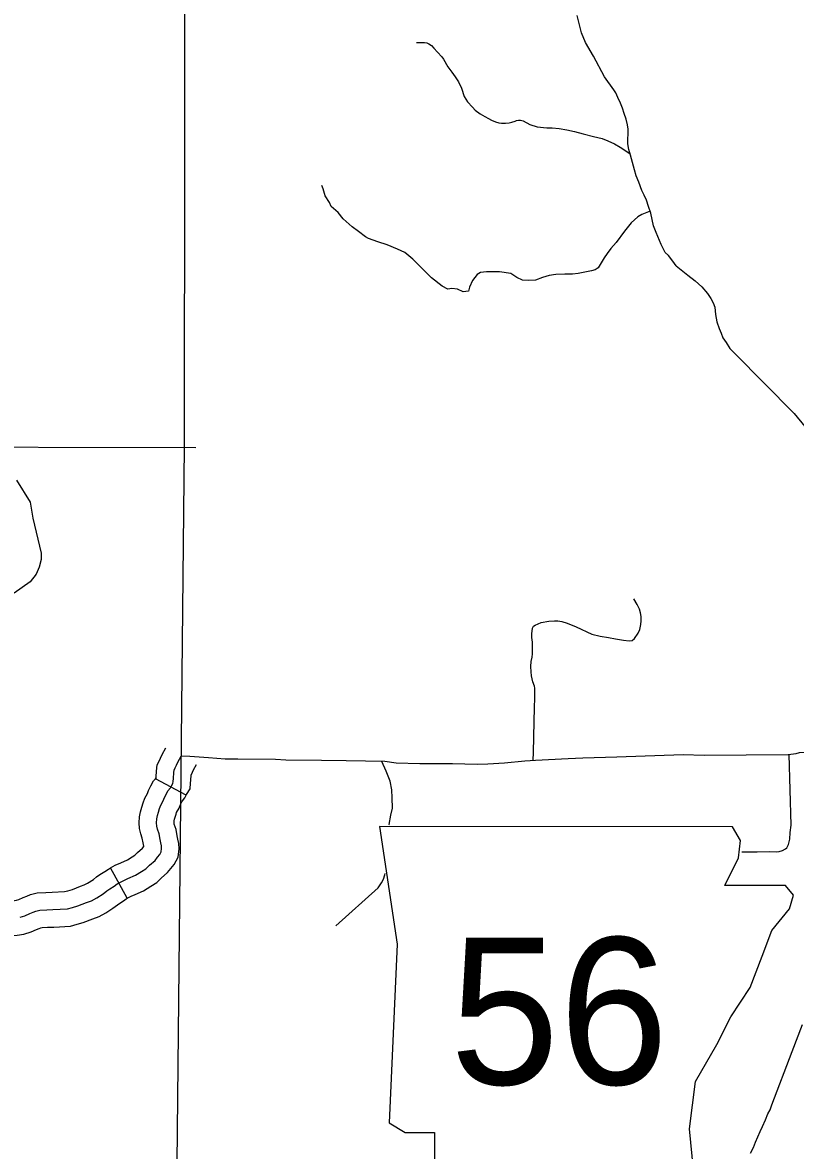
# Model space of a CAD drawing. Extents: x 1377389 to 1380723, y 1168351 to 1170484.
# Drawn here: x 1378723.7 to 1378790.3, y 1169089.4 to 1169186.6 of the extents above; entities that cross this region are included whole.
import ezdxf

# ---------------------------------------------------------------- set-up
doc = ezdxf.new("R2010")
doc.units = 0
doc.layers.add('B_Fill', color=7, linetype='Continuous')

msp = doc.modelspace()

# ---------------------------------------------------------------- linework, layer by layer
at = {"layer": 'B_Fill'}
for p, q in [((1378737.79, 1169119.991), (1378735.148, 1169121.412)), ((1378732.707, 1169111.099), (1378731.26, 1169113.727))]:
    msp.add_line(p, q, dxfattribs=at)
for points in [[(1378737.661, 1169202.927), (1378737.604, 1169150.045), (1378736.52, 1169043.331)], [(1378780.04, 1169165.657), (1378779.748, 1169166.047), (1378779.374, 1169166.532), (1378779.094, 1169166.794), (1378778.739, 1169167.486), (1378778.31, 1169168.514), (1378778.086, 1169169.093), (1378777.843, 1169170.196), (1378777.656, 1169170.756), (1378777.47, 1169171.317), (1378777.264, 1169171.747), (1378777.059, 1169172.158), (1378776.816, 1169172.868), (1378776.592, 1169173.41), (1378776.442, 1169173.915), (1378776.274, 1169174.55), (1378776.088, 1169175.204), (1378775.938, 1169175.672), (1378775.864, 1169176.158), (1378775.882, 1169177.447), (1378775.845, 1169177.821), (1378775.714, 1169178.307), (1378775.546, 1169178.793), (1378775.415, 1169179.26), (1378775.229, 1169179.671), (1378775.005, 1169180.157), (1378774.818, 1169180.568), (1378774.668, 1169180.83), (1378773.847, 1169181.951), (1378772.913, 1169183.727), (1378772.204, 1169184.923), (1378771.882, 1169185.742), (1378771.492, 1169187.227)], [(1378757.652, 1169184.907), (1378758.048, 1169184.921), (1378758.334, 1169184.907), (1378758.525, 1169184.88), (1378758.716, 1169184.798), (1378758.935, 1169184.648), (1378759.139, 1169184.415), (1378759.467, 1169184.074), (1378759.815, 1169183.673), (1378759.958, 1169183.487), (1378760.358, 1169182.814), (1378760.702, 1169182.353), (1378760.971, 1169181.958), (1378761.272, 1169181.513), (1378761.529, 1169180.97), (1378761.758, 1169180.255), (1378762.044, 1169179.783), (1378762.458, 1169179.325), (1378762.715, 1169179.082), (1378763.143, 1169178.761), (1378763.541, 1169178.534), (1378763.843, 1169178.357), (1378764.116, 1169178.217), (1378764.462, 1169178.06), (1378764.738, 1169177.982), (1378764.961, 1169177.947), (1378765.313, 1169177.947), (1378765.641, 1169177.994), (1378765.852, 1169178.029), (1378766.141, 1169178.122), (1378766.269, 1169178.174), (1378766.435, 1169178.212), (1378766.602, 1169178.212), (1378766.832, 1169178.161), (1378767.408, 1169177.84), (1378768.056, 1169177.624), (1378768.867, 1169177.559), (1378769.328, 1169177.546), (1378769.942, 1169177.495), (1378770.607, 1169177.392), (1378771.273, 1169177.238), (1378772.002, 1169177.046), (1378772.898, 1169176.816), (1378773.653, 1169176.624), (1378774.153, 1169176.444), (1378774.728, 1169176.175), (1378775.202, 1169175.894), (1378775.599, 1169175.637), (1378776.059, 1169175.295)], [(1378777.786, 1169170.366), (1378777.072, 1169170.088), (1378776.714, 1169169.867), (1378776.163, 1169169.371), (1378775.585, 1169168.626), (1378774.869, 1169167.662), (1378774.621, 1169167.413), (1378774.4, 1169167.138), (1378774.097, 1169166.724), (1378773.822, 1169166.338), (1378773.491, 1169165.759), (1378773.298, 1169165.484), (1378773.051, 1169165.291), (1378772.72, 1169165.208), (1378771.591, 1169164.987), (1378771.095, 1169164.932), (1378770.434, 1169164.932), (1378769.663, 1169164.905), (1378769.084, 1169164.822), (1378768.506, 1169164.629), (1378767.9, 1169164.409), (1378767.294, 1169164.381), (1378766.77, 1169164.409), (1378766.302, 1169164.629), (1378765.779, 1169164.987), (1378764.787, 1169165.125), (1378763.685, 1169165.125), (1378763.162, 1169165.07), (1378762.886, 1169164.905), (1378762.473, 1169164.381), (1378762.225, 1169163.802), (1378762.115, 1169163.471), (1378761.674, 1169163.416), (1378761.179, 1169163.637), (1378760.683, 1169163.692), (1378760.352, 1169163.637), (1378759.857, 1169163.885), (1378758.948, 1169164.601), (1378757.322, 1169166.228), (1378756.634, 1169166.807), (1378756, 1169167.083), (1378755.119, 1169167.469), (1378754.32, 1169167.717), (1378753.494, 1169167.992), (1378753.246, 1169168.158), (1378752.64, 1169168.599), (1378752.089, 1169169.012), (1378751.318, 1169169.702), (1378750.877, 1169170.253), (1378750.298, 1169170.777), (1378750.133, 1169171.108), (1378749.775, 1169171.687), (1378749.582, 1169172.293), (1378749.472, 1169172.569)], [(1378780.04, 1169165.657), (1378781.029, 1169164.839), (1378781.686, 1169164.346), (1378782.233, 1169163.826), (1378782.726, 1169163.251), (1378783.026, 1169162.84), (1378783.218, 1169162.457), (1378783.355, 1169162.073), (1378783.437, 1169161.444), (1378783.546, 1169160.814), (1378783.738, 1169160.239), (1378783.902, 1169159.828), (1378784.066, 1169159.445), (1378784.34, 1169159.034), (1378784.668, 1169158.514), (1378785.051, 1169158.131), (1378790.221, 1169152.901), (1378791.124, 1169151.806)], [(1378684.256, 1169150.091), (1378738.628, 1169149.987)], [(1378723.161, 1169147.165), (1378724.321, 1169145.269), (1378724.551, 1169143.893), (1378725.278, 1169140.867), (1378725.29, 1169140.326), (1378725.105, 1169139.662), (1378724.839, 1169139.055), (1378724.335, 1169138.403), (1378722.94, 1169137.412)], [(1378772.765, 1169133.868), (1378773.49, 1169133.7), (1378774.196, 1169133.589), (1378774.81, 1169133.477), (1378775.479, 1169133.365), (1378775.981, 1169133.31), (1378776.241, 1169133.328), (1378776.446, 1169133.514), (1378776.743, 1169133.979), (1378776.892, 1169134.277), (1378776.985, 1169134.724), (1378777.022, 1169135.021), (1378777.022, 1169135.412), (1378776.966, 1169135.71), (1378776.873, 1169136.045), (1378776.669, 1169136.454), (1378776.39, 1169136.938)], [(1378767.704, 1169123.017), (1378767.734, 1169123.671), (1378767.774, 1169125.038), (1378767.814, 1169127.581), (1378767.837, 1169128.34), (1378767.837, 1169128.766), (1378767.848, 1169129), (1378767.848, 1169129.213), (1378767.826, 1169129.383), (1378767.678, 1169129.777), (1378767.603, 1169130.021), (1378767.571, 1169130.298), (1378767.518, 1169130.638), (1378767.508, 1169131.085), (1378767.539, 1169131.511), (1378767.614, 1169131.884), (1378767.646, 1169132.192), (1378767.646, 1169133.043), (1378767.635, 1169133.203), (1378767.593, 1169133.597), (1378767.582, 1169133.905), (1378767.635, 1169134.395), (1378767.72, 1169134.565), (1378767.869, 1169134.672), (1378768.379, 1169134.884), (1378769.06, 1169134.991), (1378769.528, 1169135.033), (1378769.825, 1169135.033), (1378770.166, 1169134.97), (1378770.633, 1169134.821), (1378771.42, 1169134.501), (1378772.765, 1169133.868)], [(1378735.148, 1169121.412), (1378735.183, 1169121.477), (1378735.199, 1169121.586), (1378735.224, 1169122.076), (1378735.29, 1169122.61), (1378735.49, 1169122.985), (1378735.572, 1169123.18), (1378735.715, 1169123.498), (1378736.02, 1169124.065)], [(1378780.639, 1169123.491), (1378782.46, 1169123.447), (1378789.691, 1169123.495), (1378790.39, 1169123.583), (1378790.675, 1169123.678), (1378796.987, 1169123.916), (1378803.414, 1169124.153)], [(1378723.471, 1169109.474), (1378723.877, 1169109.601), (1378724.309, 1169109.792), (1378724.576, 1169109.894), (1378724.805, 1169109.983), (1378725.16, 1169110.072), (1378725.757, 1169110.097), (1378726.291, 1169110.123), (1378727.548, 1169110.186), (1378727.98, 1169110.313), (1378728.437, 1169110.441), (1378729.2, 1169110.733), (1378729.631, 1169110.885), (1378730.063, 1169111.14), (1378730.622, 1169111.496), (1378730.952, 1169111.737), (1378731.206, 1169111.928), (1378731.562, 1169112.157), (1378731.842, 1169112.335), (1378732.35, 1169112.614), (1378732.756, 1169112.805), (1378733.404, 1169113.085), (1378733.937, 1169113.403), (1378734.293, 1169113.644), (1378734.611, 1169113.949), (1378735.093, 1169114.369), (1378735.309, 1169114.636), (1378735.512, 1169114.877), (1378735.639, 1169115.106), (1378735.665, 1169115.386), (1378735.652, 1169115.64), (1378735.601, 1169115.894), (1378735.538, 1169116.187), (1378735.449, 1169116.657), (1378735.309, 1169117.077), (1378735.246, 1169117.331), (1378735.233, 1169117.598), (1378735.258, 1169117.954), (1378735.309, 1169118.246), (1378735.385, 1169118.526), (1378735.487, 1169118.844), (1378735.589, 1169119.123), (1378735.805, 1169119.517), (1378735.906, 1169119.784), (1378736.071, 1169120.115), (1378736.211, 1169120.369), (1378736.427, 1169120.623), (1378736.516, 1169120.789), (1378736.643, 1169121.005), (1378736.656, 1169121.183), (1378736.694, 1169121.437), (1378736.719, 1169121.946), (1378736.745, 1169122.149), (1378736.846, 1169122.34), (1378736.948, 1169122.581), (1378737.062, 1169122.836), (1378737.342, 1169123.357)], [(1378737.352, 1169123.379), (1378738.108, 1169123.355), (1378739.694, 1169123.231), (1378741.131, 1169123.131), (1378742.246, 1169123.131), (1378745.492, 1169123.107), (1378746.375, 1169123.048), (1378749.45, 1169123.016), (1378751.568, 1169123), (1378754.903, 1169122.921), (1378755.899, 1169122.794), (1378757.923, 1169122.715), (1378760.752, 1169122.715), (1378762.871, 1169122.684), (1378763.788, 1169122.7), (1378765.226, 1169122.779), (1378766.981, 1169122.968), (1378767.898, 1169123.016), (1378770.711, 1169123.158), (1378771.976, 1169123.206), (1378774.916, 1169123.301), (1378780.639, 1169123.491)], [(1378785.697, 1169115.1), (1378787.016, 1169115.1), (1378788.077, 1169115.126), (1378788.646, 1169115.1), (1378788.904, 1169115.152), (1378789.189, 1169115.23), (1378789.447, 1169115.359), (1378789.577, 1169115.462), (1378789.706, 1169115.747), (1378789.835, 1169116.213), (1378789.861, 1169116.783), (1378789.964, 1169117.404), (1378789.781, 1169123.496)], [(1378737.79, 1169119.991), (1378737.823, 1169120.053), (1378738.114, 1169120.548), (1378738.148, 1169121.018), (1378738.188, 1169121.288), (1378738.209, 1169121.712), (1378738.323, 1169121.983), (1378738.409, 1169122.173), (1378738.664, 1169122.648)], [(1378755.268, 1169117.426), (1378755.273, 1169117.477), (1378755.436, 1169118.259), (1378755.566, 1169118.878), (1378755.534, 1169119.758), (1378755.501, 1169120.442), (1378755.371, 1169121.191), (1378755.013, 1169122.071), (1378754.655, 1169122.886)], [(1378731.26, 1169113.727), (1378731.669, 1169113.952), (1378732.14, 1169114.173), (1378732.72, 1169114.423), (1378733.131, 1169114.668), (1378733.345, 1169114.814), (1378733.598, 1169115.057), (1378734.01, 1169115.414), (1378734.136, 1169115.571), (1378734.133, 1169115.588), (1378734.068, 1169115.888), (1378733.994, 1169116.279), (1378733.868, 1169116.657), (1378733.754, 1169117.111), (1378733.73, 1169117.616), (1378733.768, 1169118.136), (1378733.843, 1169118.572), (1378733.947, 1169118.952), (1378734.067, 1169119.328), (1378734.218, 1169119.743), (1378734.439, 1169120.148), (1378734.531, 1169120.388), (1378734.743, 1169120.812), (1378734.97, 1169121.225), (1378735.181, 1169121.474), (1378735.148, 1169121.412)], [(1378732.707, 1169111.099), (1378733.031, 1169111.277), (1378733.372, 1169111.437), (1378734.088, 1169111.746), (1378734.743, 1169112.137), (1378735.241, 1169112.475), (1378735.623, 1169112.842), (1378736.177, 1169113.323), (1378736.466, 1169113.681), (1378736.754, 1169114.023), (1378737.105, 1169114.655), (1378737.168, 1169115.355), (1378737.145, 1169115.825), (1378737.07, 1169116.2), (1378737.008, 1169116.485), (1378736.904, 1169117.035), (1378736.751, 1169117.496), (1378736.737, 1169117.55), (1378736.736, 1169117.58), (1378736.749, 1169117.772), (1378736.775, 1169117.92), (1378736.824, 1169118.1), (1378736.907, 1169118.359), (1378736.959, 1169118.503), (1378737.17, 1169118.887), (1378737.281, 1169119.181), (1378737.4, 1169119.418), (1378737.453, 1169119.514), (1378737.673, 1169119.773), (1378737.79, 1169119.991)], [(1378721.963, 1169110.869), (1378722.243, 1169110.896), (1378722.965, 1169110.92), (1378723.146, 1169110.944), (1378723.349, 1169111.008), (1378723.739, 1169111.18), (1378724.037, 1169111.294), (1378724.349, 1169111.415), (1378724.944, 1169111.564), (1378725.69, 1169111.596), (1378726.217, 1169111.621), (1378727.295, 1169111.675), (1378727.567, 1169111.756), (1378727.967, 1169111.867), (1378728.681, 1169112.141), (1378728.995, 1169112.252), (1378729.28, 1169112.419), (1378729.776, 1169112.735), (1378730.059, 1169112.942), (1378730.349, 1169113.16), (1378730.753, 1169113.42), (1378731.076, 1169113.626), (1378731.26, 1169113.727)], [(1378750.684, 1169108.713), (1378754.329, 1169112.004), (1378754.622, 1169112.427), (1378754.785, 1169112.753), (1378754.915, 1169113.111), (1378754.944, 1169113.254)], [(1378722.253, 1169107.883), (1378722.438, 1169107.901), (1378723.215, 1169107.927), (1378723.796, 1169108.004), (1378724.406, 1169108.195), (1378724.88, 1169108.404), (1378725.115, 1169108.494), (1378725.261, 1169108.551), (1378725.376, 1169108.58), (1378725.825, 1169108.599), (1378726.364, 1169108.625), (1378727.801, 1169108.697), (1378728.393, 1169108.871), (1378728.908, 1169109.014), (1378729.718, 1169109.325), (1378730.268, 1169109.519), (1378730.847, 1169109.86), (1378731.469, 1169110.256), (1378731.845, 1169110.532), (1378732.064, 1169110.696), (1378732.371, 1169110.893), (1378732.607, 1169111.044), (1378732.707, 1169111.099)], [(1378786.451, 1169089.123), (1378786.701, 1169089.599), (1378786.877, 1169090.061), (1378787.086, 1169090.53), (1378787.275, 1169090.977), (1378787.484, 1169091.411), (1378787.735, 1169092), (1378787.937, 1169092.503), (1378788.132, 1169092.863), (1378788.293, 1169093.291), (1378790.024, 1169097.884), (1378790.92, 1169100.221)]]:
    msp.add_lwpolyline(points, dxfattribs=at)
msp.add_lwpolyline([(1378754.452, 1169117.285), (1378755.974, 1169107.134), (1378755.298, 1169091.739), (1378756.651, 1169090.893), (1378759.189, 1169090.893), (1378759.189, 1169085.479), (1378780.505, 1169085.479), (1378781.52, 1169087.678), (1378781.182, 1169091.231), (1378781.689, 1169095.291), (1378783.55, 1169098.506), (1378784.735, 1169100.874), (1378786.427, 1169103.412), (1378787.442, 1169106.119), (1378788.287, 1169108.318), (1378789.81, 1169110.179), (1378790.148, 1169111.363), (1378789.472, 1169112.209), (1378784.227, 1169112.209), (1378785.411, 1169114.578), (1378785.581, 1169116.1), (1378784.879, 1169117.27)], close=True, dxfattribs=at)

# ---------------------------------------------------------------- texts
msp.add_text('56', height=12.672, dxfattribs=at).set_placement((1378760.519, 1169095.045))

doc.saveas('drawing.dxf')
